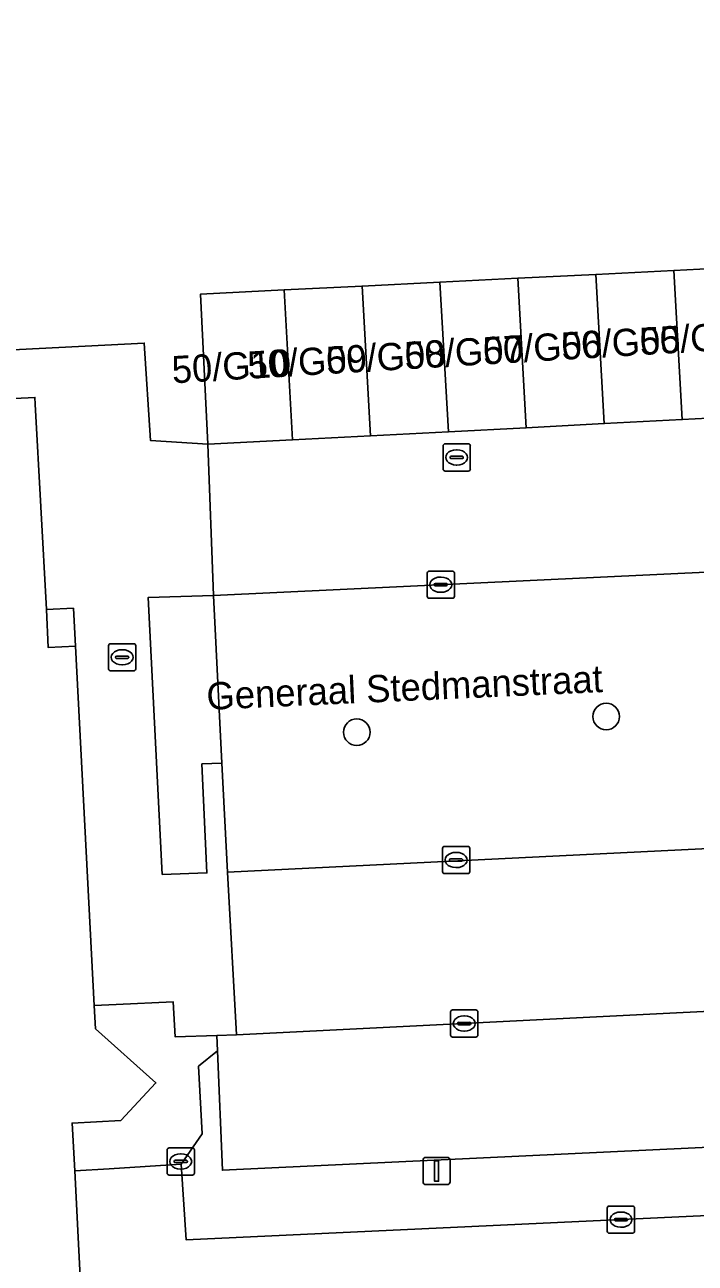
# Model space of a CAD drawing. Extents: x 161084 to 161928, y 385354 to 386522.
# Drawn here: x 161179.8 to 161204.44, y 386264.57 to 386310.08 of the extents above; entities that cross this region are included whole.
import ezdxf

# ---------------------------------------------------------------- set-up
doc = ezdxf.new("R2010")
doc.units = 0
for name, color, linetype in [('IMGEO_Boom', 7, 'Continuous'), ('IMGEO_Groenvoorziening', 7, 'Continuous'), ('IMGEO_Kolk', 7, 'Continuous'), ('IMGEO_Lichtmast', 7, 'Continuous'), ('IMGEO_Openbare_ruimte_label', 7, 'Continuous'), ('IMGEO_Pand', 7, 'Continuous'), ('IMGEO_Pand_nummerreeks', 7, 'Continuous'), ('IMGEO_Pand_overbouw', 7, 'Continuous'), ('IMGEO_Parkeervlak_open', 7, 'Continuous'), ('IMGEO_Rijbaan_lokaal_open', 7, 'Continuous'), ('IMGEO_Voetpad_open', 7, 'Continuous')]:
    doc.layers.add(name, color=color, linetype=linetype)

msp = doc.modelspace()

# ---------------------------------------------------------------- linework, layer by layer
at = {"layer": 'IMGEO_Boom'}
for centre in [(161201.171, 386284.662), (161192.005, 386284.084)]:
    msp.add_circle(centre, 0.489, dxfattribs=at)
at = {"layer": 'IMGEO_Groenvoorziening'}
msp.add_lwpolyline([(161194.008, 386363.588), (161174.027, 386345.43), (161145.413, 386319.427), (161138.33, 386312.926), (161140.536, 386296.162), (161184.194, 386298.386), (161184.421, 386294.81), (161186.536, 386294.669), (161186.264, 386300.187), (161189.334, 386300.339), (161192.199, 386300.481), (161195.063, 386300.624), (161197.928, 386300.766), (161200.793, 386300.908), (161203.658, 386301.05), (161206.523, 386301.193), (161209.387, 386301.335), (161212.252, 386301.477), (161215.04, 386301.616), (161219.328, 386301.899), (161219.073, 386306.93), (161218.794, 386312.431)], dxfattribs=at)
for points in [[(161186.744, 386289.113), (161184.345, 386289.039), (161184.856, 386278.859), (161186.496, 386278.915), (161186.313, 386282.92), (161187.052, 386282.954)], [(161218.444, 386269.477), (161187.066, 386267.988), (161186.887, 386272.378), (161186.187, 386271.813), (161186.319, 386269.327), (161185.546, 386268.212), (161185.74, 386265.428), (161218.541, 386266.964)]]:
    msp.add_lwpolyline(points, close=True, dxfattribs=at)
at = {"layer": 'IMGEO_Kolk'}
for p, q in [((161195.177, 386293.756), (161195.177, 386294.608)), ((161195.252, 386294.682), (161196.104, 386294.682)), ((161195.665, 386294.462), (161195.69, 386294.462)), ((161196.178, 386294.608), (161196.178, 386293.756)), ((161195.436, 386294.176), (161195.436, 386294.188)), ((161195.874, 386294.139), (161195.476, 386294.139)), ((161195.479, 386294.225), (161195.877, 386294.225)), ((161195.92, 386294.188), (161195.92, 386294.176)), ((161196.104, 386293.682), (161195.252, 386293.682)), ((161195.688, 386293.902), (161195.663, 386293.902)), ((161194.592, 386289.08), (161194.592, 386289.932)), ((161194.667, 386290.006), (161195.519, 386290.006)), ((161195.593, 386289.932), (161195.593, 386289.08)), ((161194.851, 386289.5), (161194.851, 386289.512)), ((161195.289, 386289.463), (161194.891, 386289.463)), ((161194.894, 386289.549), (161195.292, 386289.549)), ((161195.08, 386289.786), (161195.105, 386289.786)), ((161195.335, 386289.512), (161195.335, 386289.5)), ((161195.519, 386289.006), (161194.667, 386289.006)), ((161195.103, 386289.226), (161195.078, 386289.226)), ((161182.883, 386286.412), (161182.883, 386287.264)), ((161182.958, 386287.338), (161183.81, 386287.338)), ((161183.371, 386287.118), (161183.396, 386287.118)), ((161183.884, 386287.264), (161183.884, 386286.412)), ((161183.142, 386286.832), (161183.142, 386286.844)), ((161183.58, 386286.795), (161183.182, 386286.795)), ((161183.185, 386286.881), (161183.583, 386286.881)), ((161183.626, 386286.844), (161183.626, 386286.832)), ((161183.81, 386286.338), (161182.958, 386286.338)), ((161183.394, 386286.558), (161183.369, 386286.558)), ((161195.23, 386279.89), (161196.082, 386279.89)), ((161195.155, 386278.964), (161195.155, 386279.816)), ((161195.414, 386279.384), (161195.414, 386279.396)), ((161195.457, 386279.433), (161195.855, 386279.433)), ((161195.643, 386279.67), (161195.668, 386279.67)), ((161195.898, 386279.396), (161195.898, 386279.384)), ((161196.156, 386279.816), (161196.156, 386278.964)), ((161195.852, 386279.347), (161195.454, 386279.347)), ((161195.666, 386279.11), (161195.641, 386279.11)), ((161196.082, 386278.89), (161195.23, 386278.89)), ((161195.453, 386272.956), (161195.453, 386273.808)), ((161195.528, 386273.882), (161196.38, 386273.882)), ((161195.941, 386273.662), (161195.966, 386273.662)), ((161196.454, 386273.808), (161196.454, 386272.956)), ((161195.712, 386273.376), (161195.712, 386273.388)), ((161196.15, 386273.339), (161195.752, 386273.339)), ((161195.755, 386273.425), (161196.153, 386273.425)), ((161195.964, 386273.102), (161195.939, 386273.102)), ((161196.196, 386273.388), (161196.196, 386273.376)), ((161196.38, 386272.882), (161195.528, 386272.882)), ((161185.036, 386267.887), (161185.036, 386268.739)), ((161185.111, 386268.813), (161185.963, 386268.813)), ((161185.524, 386268.593), (161185.549, 386268.593)), ((161186.037, 386268.739), (161186.037, 386267.887)), ((161185.295, 386268.307), (161185.295, 386268.319)), ((161185.733, 386268.27), (161185.335, 386268.27)), ((161185.338, 386268.356), (161185.736, 386268.356)), ((161185.547, 386268.033), (161185.522, 386268.033)), ((161185.779, 386268.319), (161185.779, 386268.307)), ((161185.963, 386267.813), (161185.111, 386267.813)), ((161201.287, 386266.675), (161202.139, 386266.675)), ((161201.212, 386265.749), (161201.212, 386266.601)), ((161201.514, 386266.218), (161201.912, 386266.218)), ((161201.7, 386266.455), (161201.725, 386266.455)), ((161202.213, 386266.601), (161202.213, 386265.749)), ((161201.471, 386266.169), (161201.471, 386266.181)), ((161201.909, 386266.132), (161201.511, 386266.132)), ((161201.723, 386265.895), (161201.698, 386265.895)), ((161201.955, 386266.181), (161201.955, 386266.169)), ((161202.139, 386265.675), (161201.287, 386265.675))]:
    msp.add_line(p, q, dxfattribs=at)
for points in [[(161195.177, 386293.756), (161195.177, 386294.608)], [(161195.252, 386294.682), (161196.104, 386294.682)], [(161196.178, 386294.608), (161196.178, 386293.756)], [(161196.104, 386293.682), (161195.252, 386293.682)], [(161194.592, 386289.08), (161194.592, 386289.932)], [(161194.667, 386290.006), (161195.519, 386290.006)], [(161195.593, 386289.932), (161195.593, 386289.08)], [(161195.519, 386289.006), (161194.667, 386289.006)], [(161182.883, 386286.412), (161182.883, 386287.264)], [(161182.958, 386287.338), (161183.81, 386287.338)], [(161183.884, 386287.264), (161183.884, 386286.412)], [(161183.81, 386286.338), (161182.958, 386286.338)], [(161195.23, 386279.89), (161196.082, 386279.89)], [(161195.155, 386278.964), (161195.155, 386279.816)], [(161196.156, 386279.816), (161196.156, 386278.964)], [(161196.082, 386278.89), (161195.23, 386278.89)], [(161195.453, 386272.956), (161195.453, 386273.808)], [(161195.528, 386273.882), (161196.38, 386273.882)], [(161196.454, 386273.808), (161196.454, 386272.956)], [(161196.38, 386272.882), (161195.528, 386272.882)], [(161185.036, 386267.887), (161185.036, 386268.739)], [(161185.111, 386268.813), (161185.963, 386268.813)], [(161186.037, 386268.739), (161186.037, 386267.887)], [(161185.963, 386267.813), (161185.111, 386267.813)], [(161201.287, 386266.675), (161202.139, 386266.675)], [(161201.212, 386265.749), (161201.212, 386266.601)], [(161202.213, 386266.601), (161202.213, 386265.749)], [(161202.139, 386265.675), (161201.287, 386265.675)]]:
    msp.add_lwpolyline(points, dxfattribs=at)
for centre, radius, start, end in [((161195.254, 386294.606), 0.0765, 91.552, 178.448), ((161195.254, 386294.606), 0.0765, 91.552, 178.448), ((161196.102, 386294.606), 0.0765, 1.552, 88.448), ((161196.102, 386294.606), 0.0765, 1.552, 88.448), ((161195.476, 386294.185), 0.0403, 85.8775, 175.7526), ((161195.473, 386294.175), 0.0366, 178.938, 274.7102), ((161195.877, 386294.182), 0.043, 264.8664, 352.4533), ((161195.881, 386294.187), 0.0386, 1.7309, 96.639), ((161195.254, 386293.758), 0.0765, 181.552, 268.448), ((161195.254, 386293.758), 0.0765, 181.552, 268.448), ((161196.102, 386293.758), 0.0765, 271.552, 358.448), ((161196.102, 386293.758), 0.0765, 271.552, 358.448), ((161194.669, 386289.93), 0.0765, 91.552, 178.448), ((161194.669, 386289.93), 0.0765, 91.552, 178.448), ((161195.517, 386289.93), 0.0765, 1.552, 88.448), ((161195.517, 386289.93), 0.0765, 1.552, 88.448), ((161194.891, 386289.509), 0.0403, 85.8775, 175.7526), ((161194.888, 386289.499), 0.0366, 178.938, 274.7102), ((161195.292, 386289.506), 0.043, 264.8664, 352.4533), ((161195.296, 386289.511), 0.0386, 1.7309, 96.639), ((161194.669, 386289.082), 0.0765, 181.552, 268.448), ((161194.669, 386289.082), 0.0765, 181.552, 268.448), ((161195.517, 386289.082), 0.0765, 271.552, 358.448), ((161195.517, 386289.082), 0.0765, 271.552, 358.448), ((161182.96, 386287.262), 0.0765, 91.552, 178.448), ((161182.96, 386287.262), 0.0765, 91.552, 178.448), ((161183.808, 386287.262), 0.0765, 1.552, 88.448), ((161183.808, 386287.262), 0.0765, 1.552, 88.448), ((161183.182, 386286.841), 0.0403, 85.8775, 175.7526), ((161183.179, 386286.831), 0.0366, 178.938, 274.7102), ((161183.583, 386286.838), 0.043, 264.8664, 352.4533), ((161183.587, 386286.843), 0.0386, 1.7309, 96.639), ((161182.96, 386286.414), 0.0765, 181.552, 268.448), ((161182.96, 386286.414), 0.0765, 181.552, 268.448), ((161183.808, 386286.414), 0.0765, 271.552, 358.448), ((161183.808, 386286.414), 0.0765, 271.552, 358.448), ((161195.232, 386279.814), 0.0765, 91.552, 178.448), ((161195.232, 386279.814), 0.0765, 91.552, 178.448), ((161196.08, 386279.814), 0.0765, 1.552, 88.448), ((161196.08, 386279.814), 0.0765, 1.552, 88.448), ((161195.454, 386279.393), 0.0403, 85.8775, 175.7526), ((161195.451, 386279.383), 0.0366, 178.938, 274.7102), ((161195.855, 386279.39), 0.043, 264.8664, 352.4533), ((161195.859, 386279.395), 0.0386, 1.7309, 96.639), ((161195.232, 386278.966), 0.0765, 181.552, 268.448), ((161195.232, 386278.966), 0.0765, 181.552, 268.448), ((161196.08, 386278.966), 0.0765, 271.552, 358.448), ((161196.08, 386278.966), 0.0765, 271.552, 358.448), ((161195.53, 386273.806), 0.0765, 91.552, 178.448), ((161195.53, 386273.806), 0.0765, 91.552, 178.448), ((161196.378, 386273.806), 0.0765, 1.552, 88.448), ((161196.378, 386273.806), 0.0765, 1.552, 88.448), ((161195.752, 386273.385), 0.0403, 85.8775, 175.7526), ((161195.749, 386273.375), 0.0366, 178.938, 274.7102), ((161196.153, 386273.382), 0.043, 264.8664, 352.4533), ((161196.157, 386273.387), 0.0386, 1.7309, 96.639), ((161195.53, 386272.958), 0.0765, 181.552, 268.448), ((161195.53, 386272.958), 0.0765, 181.552, 268.448), ((161196.378, 386272.958), 0.0765, 271.552, 358.448), ((161196.378, 386272.958), 0.0765, 271.552, 358.448), ((161185.113, 386268.737), 0.0765, 91.552, 178.448), ((161185.113, 386268.737), 0.0765, 91.552, 178.448), ((161185.961, 386268.737), 0.0765, 1.552, 88.448), ((161185.961, 386268.737), 0.0765, 1.552, 88.448), ((161185.335, 386268.316), 0.0403, 85.8775, 175.7526), ((161185.332, 386268.306), 0.0366, 178.938, 274.7102), ((161185.736, 386268.313), 0.043, 264.8664, 352.4533), ((161185.74, 386268.318), 0.0386, 1.7309, 96.639), ((161185.113, 386267.889), 0.0765, 181.552, 268.448), ((161185.113, 386267.889), 0.0765, 181.552, 268.448), ((161185.961, 386267.889), 0.0765, 271.552, 358.448), ((161185.961, 386267.889), 0.0765, 271.552, 358.448), ((161201.289, 386266.599), 0.0765, 91.552, 178.448), ((161201.289, 386266.599), 0.0765, 91.552, 178.448), ((161202.137, 386266.599), 0.0765, 1.552, 88.448), ((161202.137, 386266.599), 0.0765, 1.552, 88.448), ((161201.511, 386266.178), 0.0403, 85.8775, 175.7526), ((161201.916, 386266.18), 0.0386, 1.7309, 96.639), ((161201.289, 386265.751), 0.0765, 181.552, 268.448), ((161201.289, 386265.751), 0.0765, 181.552, 268.448), ((161201.508, 386266.168), 0.0366, 178.938, 274.7102), ((161201.912, 386266.175), 0.043, 264.8664, 352.4533), ((161202.137, 386265.751), 0.0765, 271.552, 358.448), ((161202.137, 386265.751), 0.0765, 271.552, 358.448)]:
    msp.add_arc(centre, radius, start, end, dxfattribs=at)
for centre, major_axis, ratio, start_param, end_param in [((161195.664, 386294.182), (-0.387, 0.002), 0.722429, 4.712389, 7.853982), ((161195.689, 386294.182), (-0.39, 0.002), 0.717154, 1.570796, 4.712389), ((161195.079, 386289.506), (-0.387, 0.002), 0.722429, 4.712389, 7.853982), ((161195.104, 386289.506), (-0.39, 0.002), 0.717154, 1.570796, 4.712389), ((161183.37, 386286.838), (-0.387, 0.002), 0.722429, 4.712389, 7.853982), ((161183.395, 386286.838), (-0.39, 0.002), 0.717154, 1.570796, 4.712389), ((161195.642, 386279.39), (-0.387, 0.002), 0.722429, 4.712389, 7.853982), ((161195.667, 386279.39), (-0.39, 0.002), 0.717154, 1.570796, 4.712389), ((161195.94, 386273.382), (-0.387, 0.002), 0.722429, 4.712389, 7.853982), ((161195.965, 386273.382), (-0.39, 0.002), 0.717154, 1.570796, 4.712389), ((161185.523, 386268.313), (-0.387, 0.002), 0.722429, 4.712389, 7.853982), ((161185.548, 386268.313), (-0.39, 0.002), 0.717154, 1.570796, 4.712389), ((161201.699, 386266.175), (-0.387, 0.002), 0.722429, 4.712389, 7.853982), ((161201.724, 386266.175), (-0.39, 0.002), 0.717154, 1.570796, 4.712389)]:
    msp.add_ellipse(centre, major_axis=major_axis, ratio=ratio, start_param=start_param, end_param=end_param, dxfattribs=at)
at = {"layer": 'IMGEO_Lichtmast'}
for p, q in [((161194.543, 386268.462), (161195.333, 386268.462)), ((161195.333, 386268.462), (161194.543, 386268.462)), ((161194.443, 386267.562), (161194.443, 386268.362)), ((161194.443, 386268.362), (161194.443, 386267.562)), ((161195.433, 386268.362), (161195.433, 386267.562)), ((161195.433, 386267.562), (161195.433, 386268.362)), ((161195.333, 386267.462), (161194.543, 386267.462)), ((161194.543, 386267.462), (161195.333, 386267.462))]:
    msp.add_line(p, q, dxfattribs=at)
msp.add_lwpolyline([(161194.863, 386268.337), (161195.013, 386268.337), (161195.013, 386267.587), (161194.863, 386267.587), (161194.863, 386268.337)], dxfattribs=at)
for centre, start, end in [((161194.543, 386268.362), 90, 180), ((161194.543, 386268.362), 90, 180), ((161195.333, 386268.362), 0, 90), ((161195.333, 386268.362), 360, 90), ((161194.543, 386267.562), 180, 270), ((161194.543, 386267.562), 180, 270), ((161195.333, 386267.562), 270, 0), ((161195.333, 386267.562), 270, 0)]:
    msp.add_arc(centre, 0.1, start, end, dxfattribs=at)
at = {"layer": 'IMGEO_Pand'}
for points in [[(161200.793, 386300.908), (161197.928, 386300.766), (161198.236, 386295.274), (161201.1, 386295.423)], [(161203.658, 386301.05), (161200.793, 386300.908), (161201.1, 386295.423), (161203.965, 386295.571)], [(161206.523, 386301.193), (161203.658, 386301.05), (161203.965, 386295.571), (161206.829, 386295.719)], [(161189.334, 386300.339), (161186.264, 386300.187), (161186.536, 386294.669), (161189.642, 386294.83)], [(161192.199, 386300.481), (161189.334, 386300.339), (161189.642, 386294.83), (161192.507, 386294.978)], [(161195.063, 386300.624), (161192.199, 386300.481), (161192.507, 386294.978), (161195.371, 386295.126)], [(161197.928, 386300.766), (161195.063, 386300.624), (161195.371, 386295.126), (161198.236, 386295.274)]]:
    msp.add_lwpolyline(points, close=True, dxfattribs=at)
msp.add_lwpolyline([(161181.941, 386262.117), (161181.645, 386267.968), (161181.543, 386269.72), (161183.33, 386269.823), (161184.625, 386271.199), (161182.402, 386273.187), (161182.357, 386274.042), (161181.664, 386287.245), (161180.668, 386287.196), (161180.599, 386288.594), (161180.191, 386296.143), (161180.179, 386296.386), (161150.241, 386294.914), (161149.709, 386294.888), (161150.231, 386284.424), (161171.351, 386285.372), (161171.839, 386275.508), (161167.557, 386275.297), (161167.648, 386273.46), (161166.399, 386273.398), (161166.578, 386269.772), (161161.24, 386269.508), (161161.753, 386259.128)], dxfattribs=at)
at = {"layer": 'IMGEO_Pand_overbouw'}
msp.add_lwpolyline([(161181.591, 386288.643), (161180.599, 386288.594), (161180.668, 386287.196), (161181.664, 386287.245)], close=True, dxfattribs=at)
at = {"layer": 'IMGEO_Parkeervlak_open'}
for points in [[(161219.32, 386290.655), (161186.744, 386289.113), (161187.052, 386282.954), (161187.252, 386278.942), (161219.877, 386280.551), (161219.72, 386283.41)], [(161218.219, 386273.565), (161220.689, 386273.665), (161220.669, 386274.617), (161187.585, 386272.966), (161186.863, 386272.943), (161186.887, 386272.378), (161187.066, 386267.988), (161218.444, 386269.477)]]:
    msp.add_lwpolyline(points, close=True, dxfattribs=at)
at = {"layer": 'IMGEO_Rijbaan_lokaal_open'}
for points in [[(161221.55, 386296.848), (161215.408, 386296.426), (161215.423, 386296.164), (161212.558, 386296.016), (161209.694, 386295.867), (161206.829, 386295.719), (161203.965, 386295.571), (161201.1, 386295.423), (161198.236, 386295.274), (161195.371, 386295.126), (161192.507, 386294.978), (161189.642, 386294.83), (161186.536, 386294.669), (161186.744, 386289.113), (161219.32, 386290.655), (161221.867, 386290.776)], [(161220.492, 386280.571), (161220.416, 386283.424), (161219.72, 386283.41), (161219.877, 386280.551), (161187.252, 386278.942), (161187.585, 386272.966), (161220.669, 386274.617)]]:
    msp.add_lwpolyline(points, close=True, dxfattribs=at)
at = {"layer": 'IMGEO_Voetpad_open'}
for points in [[(161150.241, 386294.914), (161180.179, 386296.386), (161180.191, 386296.143), (161180.599, 386288.594), (161180.668, 386287.196), (161181.664, 386287.245), (161182.357, 386274.042), (161183.166, 386274.084), (161185.259, 386274.175), (161185.33, 386272.894), (161186.863, 386272.943), (161187.585, 386272.966), (161187.252, 386278.942), (161187.052, 386282.954), (161186.313, 386282.92), (161186.496, 386278.915), (161184.856, 386278.859), (161184.345, 386289.039), (161186.744, 386289.113), (161186.536, 386294.669), (161184.421, 386294.81), (161184.194, 386298.386), (161140.536, 386296.162)], [(161218.864, 386260.816), (161218.541, 386266.964), (161185.74, 386265.428), (161185.546, 386268.212), (161182.908, 386268.047), (161181.645, 386267.968), (161181.941, 386262.117)]]:
    msp.add_lwpolyline(points, dxfattribs=at)
msp.add_lwpolyline([(161186.863, 386272.943), (161185.33, 386272.894), (161185.259, 386274.175), (161183.166, 386274.084), (161182.357, 386274.042), (161182.402, 386273.187), (161184.625, 386271.199), (161183.33, 386269.823), (161181.543, 386269.72), (161181.645, 386267.968), (161182.908, 386268.047), (161185.546, 386268.212), (161186.319, 386269.327), (161186.187, 386271.813), (161186.887, 386272.378)], close=True, dxfattribs=at)

# ---------------------------------------------------------------- texts
at = {"layer": 'IMGEO_Openbare_ruimte_label'}
msp.add_text('Generaal Stedmanstraat', height=1, rotation=2.5791, dxfattribs=at).set_placement((161186.505, 386284.905))
at = {"layer": 'IMGEO_Pand_nummerreeks'}
for s, p in [('50/G05', (161199.548, 386297.767)), ('50/G04', (161202.429, 386297.941)), ('50/G08', (161190.909, 386297.245)), ('50/G07', (161193.786, 386297.419)), ('50/G06', (161196.667, 386297.593)), ('50/G10', (161185.238, 386296.902)), ('50/G09', (161188.021, 386297.07))]:
    msp.add_text(s, height=1, rotation=3.4549, dxfattribs=at).set_placement(p)

doc.saveas('drawing.dxf')
